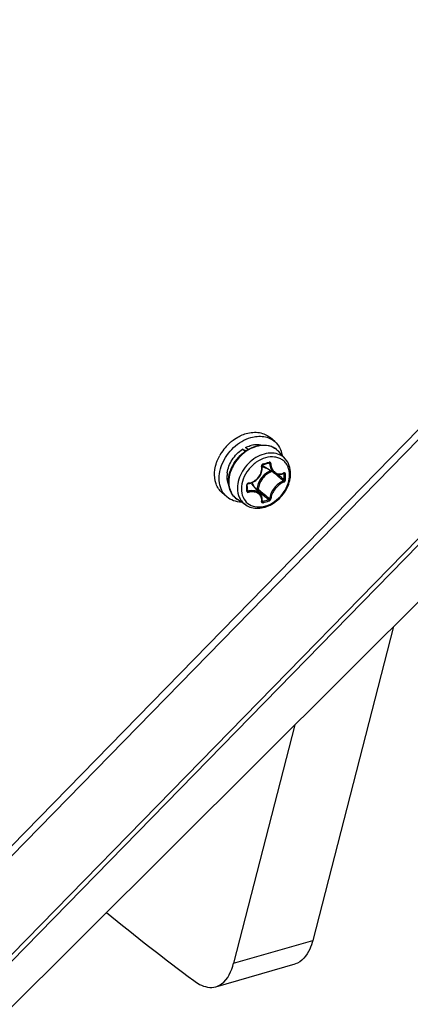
# Model space of a CAD drawing. Header units: millimetres. Extents: x 0 to 420, y 0 to 297.
# Tile 407 of 514: x 392.74 to 397.02, y 175.55 to 186.32. Entities that reach past the tile are written whole.
import ezdxf

# ---------------------------------------------------------------- set-up
doc = ezdxf.new("R2010")
doc.units = ezdxf.units.MM
doc.header["$LTSCALE"] = 23.1
doc.layers.get('0').update_dxf_attribs({"linetype": 'CONTINUOUS'})

msp = doc.modelspace()

# ---------------------------------------------------------------- linework, layer by layer
at = {"color": 7, "linetype": 'Continuous'}
for p, q in [((375.5799, 159.7947), (401.045, 185.8702)), ((395.5335, 181.7034), (395.4835, 181.7467)), ((395.1827, 181.6195), (395.2217, 181.6035)), ((395.2103, 181.5957), (395.1827, 181.6195)), ((395.2408, 181.6155), (395.2147, 181.6381)), ((395.6506, 181.5122), (395.5788, 181.5932)), ((395.4662, 181.4696), (395.4779, 181.4633)), ((395.4705, 181.471), (395.4698, 181.4706)), ((395.5309, 181.3574), (395.4057, 181.435)), ((395.524, 181.3617), (395.5301, 181.3565)), ((395.5658, 181.3446), (395.5799, 181.3327)), ((395.629, 181.3549), (395.6358, 181.3513)), ((395.2338, 181.2228), (395.2337, 181.2331)), ((395.2339, 181.2097), (395.2338, 181.2228)), ((395.3757, 181.1301), (395.2813, 181.2425)), ((395.0097, 181.0987), (394.9597, 181.142)), ((395.2337, 181.1667), (395.2338, 181.1766)), ((395.2338, 181.1766), (395.2339, 181.1894)), ((395.2338, 181.1741), (395.2435, 181.1611)), ((395.2339, 181.1996), (395.2339, 181.2097)), ((395.2339, 181.1894), (395.2339, 181.1996)), ((395.3406, 181.1834), (395.3328, 181.1811)), ((395.3451, 181.1709), (395.3421, 181.17)), ((395.2158, 181.01), (395.1253, 181.0695)), ((395.3947, 181.0503), (395.3947, 181.0509)), ((395.3947, 181.0499), (395.3947, 181.0503)), ((395.3956, 181.0569), (395.4013, 181.0491)), ((396.8311, 179.6792), (395.949, 176.2451)), ((395.7533, 178.6046), (395.0829, 175.9951)), ((395.0829, 175.9951), (395.949, 176.2451)), ((394.8904, 175.7374), (395.7565, 175.9874))]:
    msp.add_line(p, q, dxfattribs=at)
at = {"color": 3, "linetype": 'Continuous'}
for p, q in [((401.1269, 185.8483), (375.6592, 159.7542)), ((374.3517, 157.3438), (400.9898, 184.6235)), ((400.9545, 184.5149), (374.3857, 157.3061)), ((374.3867, 157.3027), (398.3765, 181.2204)), ((374.3867, 157.3022), (398.3739, 181.2173))]:
    msp.add_line(p, q, dxfattribs=at)
at = {"color": 7, "linetype": 'Continuous'}
for points in [[(395.2448, 181.2444), (395.2568, 181.2463), (395.2718, 181.25), (395.2865, 181.2551), (395.3007, 181.2616), (395.3142, 181.2692), (395.3271, 181.2781), (395.3392, 181.2881), (395.3503, 181.2991), (395.3604, 181.311), (395.3694, 181.3237), (395.3772, 181.3372), (395.3838, 181.3512), (395.3891, 181.3657), (395.393, 181.3805), (395.3955, 181.3956), (395.3965, 181.4108), (395.3962, 181.4259), (395.3947, 181.4386)], [(395.3947, 181.4386), (395.3947, 181.4401), (395.3949, 181.4417), (395.3953, 181.4433), (395.396, 181.4448), (395.3968, 181.4463), (395.3978, 181.4477), (395.3989, 181.4489), (395.4002, 181.4499), (395.4015, 181.4507), (395.4028, 181.4513), (395.4033, 181.4515)], [(395.4033, 181.4515), (395.4125, 181.454), (395.4247, 181.4574), (395.4367, 181.4608), (395.4487, 181.4643), (395.4607, 181.4679), (395.4698, 181.4706)], [(395.4698, 181.4706), (395.4703, 181.4708), (395.4714, 181.4709), (395.4723, 181.4709), (395.4731, 181.4706), (395.4734, 181.4705)], [(395.5308, 181.3574), (395.5375, 181.3537), (395.5471, 181.3494), (395.5572, 181.3462), (395.5677, 181.3442), (395.5785, 181.3434), (395.5895, 181.3438), (395.6007, 181.3454), (395.6119, 181.3482), (395.6231, 181.3522), (395.6318, 181.3561)], [(395.6318, 181.3561), (395.6326, 181.3564), (395.6331, 181.3566), (395.6334, 181.3566)], [(395.2337, 181.2331), (395.2338, 181.2344), (395.2342, 181.236), (395.2349, 181.2376), (395.236, 181.2392), (395.2373, 181.2406), (395.2388, 181.2419), (395.2404, 181.2429), (395.2421, 181.2437), (395.2439, 181.2442), (395.2448, 181.2444)], [(395.2344, 181.1644), (395.234, 181.1649), (395.2338, 181.1656), (395.2337, 181.1664), (395.2337, 181.1667)], [(395.3947, 181.0509), (395.396, 181.0597), (395.3966, 181.0712), (395.3959, 181.0824), (395.3941, 181.0933), (395.391, 181.1036), (395.3867, 181.1135), (395.3813, 181.1226), (395.3757, 181.1301)]]:
    msp.add_lwpolyline(points, dxfattribs=at)
for centre, radius, start, end in [((395.393, 181.2958), 0.5268, 133.23466, 151.14273), ((395.3904, 181.2994), 0.5225, 129.69427, 133.29593), ((395.3486, 181.3957), 0.2761, 99.13236, 105.26751), ((395.4319, 181.4631), 0.1962, 50.21099, 52.55698), ((395.4321, 181.4634), 0.1958, 47.22734, 50.21044), ((395.4314, 181.4627), 0.1969, 41.53016, 47.2187), ((395.4603, 181.5231), 0.1036, 231.02796, 232.4183), ((395.4608, 181.5238), 0.1045, 232.42719, 238.20278), ((394.8574, 183.4815), 2.0958, 285.1573, 287.05436), ((395.2881, 181.3256), 0.2763, 172.94311, 179.02067), ((386.4278, 170.6169), 14.078, 49.48381, 49.71745), ((386.9697, 171.1363), 13.3455, 49.50625, 49.82093), ((395.5767, 181.4765), 0.1281, 294.56944, 296.3793), ((394.0914, 181.3179), 1.5447, 0.00466, 1.24001), ((394.0933, 181.3171), 1.5576, 0.00435, 1.23968), ((392.9699, 181.1948), 2.2571, 0.00371, 0.85699), ((395.2498, 181.2278), 0.0224, 97.07501, 105.67199), ((395.2012, 181.1753), 0.1045, 40.01139, 46.15737), ((387.4794, 171.8461), 12.4604, 49.15596, 49.48764), ((394.1597, 181.3179), 1.4765, 358.73166, 0.00478), ((394.1621, 181.3171), 1.4888, 358.73194, 0.00505), ((393.0822, 181.1948), 2.1448, 359.12081, 0.00362), ((395.2309, 181.1668), 0.00278, 350.98932, 359.09365), ((404.4611, 191.8922), 14.0729, 229.62633, 229.94629), ((403.9442, 191.3799), 13.3342, 229.8909, 230.24479), ((403.0534, 190.2172), 11.8849, 229.94478, 230.3357), ((402.6742, 189.8527), 11.348, 230.24369, 230.64376), ((395.3973, 181.0522), 0.00339, 216.40821, 219.64724), ((395.0189, 182.4975), 1.498, 284.78581, 287.41773), ((395.0183, 182.5009), 1.5163, 284.78809, 287.41019), ((412.2406, 199.3191), 29.3676, 230.83677, 233.1964)]:
    msp.add_arc(centre, radius, start, end, dxfattribs=at)
for points, knots in [([(378.9757, 181.8709), (381.3571, 184.074), (385.6919, 188.9116), (389.8774, 195.8119), (392.3241, 201.6351), (394.0782, 207.3942), (394.6905, 211.8509), (394.7189, 214.7681)], [0, 0, 0, 0, 0.2602183, 0.5175935, 0.6433052, 0.7660004, 1, 1, 1, 1]), ([(376.3864, 178.6276), (378.9724, 180.6185), (382.5671, 184.0162), (386.6173, 189.1506), (389.2512, 193.2623), (391.4281, 197.557), (393.6377, 203.3356), (394.5758, 207.869), (394.804, 210.8639)], [0, 0, 0, 0, 0.2567127, 0.3857475, 0.5138577, 0.6401316, 0.7637448, 1, 1, 1, 1]), ([(395.384, 210.3616), (395.1558, 207.3667), (394.2177, 202.8333), (392.0081, 197.0548), (389.8312, 192.76), (387.1973, 188.6483), (383.1471, 183.5139), (379.5524, 180.1162), (376.9664, 178.1253)], [0, 0, 0, 0, 0.2362552, 0.3598684, 0.4861423, 0.6142525, 0.7432873, 1, 1, 1, 1]), ([(395.1457, 181.7604), (395.1519, 181.7636), (395.1764, 181.7755), (395.2021, 181.7851), (395.2216, 181.7908)], [0, 0, 0, 0, 0.2549987, 1, 1, 1, 1]), ([(395.2216, 181.7908), (395.2678, 181.8041), (395.341, 181.8112), (395.4298, 181.7847), (395.4672, 181.7608), (395.4835, 181.7467)], [0, 0, 0, 0, 0.5240891, 0.7659651, 1, 1, 1, 1]), ([(395.2716, 181.7474), (395.3178, 181.7608), (395.391, 181.7679), (395.4798, 181.7414), (395.5172, 181.7175), (395.5335, 181.7034)], [0, 0, 0, 0, 0.5240891, 0.7659651, 1, 1, 1, 1]), ([(395.0097, 181.0987), (394.988, 181.1175), (394.9507, 181.1653), (394.9234, 181.2548), (394.9246, 181.3547), (394.9533, 181.4573), (395.007, 181.5553), (395.1037, 181.6672), (395.2022, 181.7274), (395.2716, 181.7474)], [0, 0, 0, 0, 0.1043962, 0.214712, 0.3343273, 0.4633026, 0.598992, 0.7371022, 1, 1, 1, 1]), ([(395.0567, 181.7014), (395.0637, 181.7072), (395.0917, 181.7292), (395.122, 181.7483), (395.1457, 181.7604)], [0, 0, 0, 0, 0.2538542, 1, 1, 1, 1]), ([(395.2147, 181.6381), (395.2196, 181.6407), (395.2394, 181.6502), (395.2601, 181.6578), (395.2759, 181.6621)], [0, 0, 0, 0, 0.2552422, 1, 1, 1, 1]), ([(395.2407, 181.6155), (395.2491, 181.6204), (395.2824, 181.6384), (395.3184, 181.6514), (395.3458, 181.6576)], [0, 0, 0, 0, 0.2571323, 1, 1, 1, 1]), ([(395.3519, 181.6548), (395.3428, 181.6527), (395.3057, 181.6427), (395.2703, 181.6265), (395.2452, 181.6117)], [0, 0, 0, 0, 0.2422437, 1, 1, 1, 1]), ([(395.3048, 181.6683), (395.3128, 181.6696), (395.3437, 181.6731), (395.3754, 181.6705), (395.3976, 181.6646)], [0, 0, 0, 0, 0.2609042, 1, 1, 1, 1]), ([(395.3458, 181.6576), (395.3678, 181.6625), (395.4117, 181.6676), (395.4761, 181.6593), (395.5338, 181.6348), (395.5654, 181.6083), (395.5788, 181.5932)], [0, 0, 0, 0, 0.2662941, 0.5187749, 0.7613087, 1, 1, 1, 1]), ([(395.5512, 181.6189), (395.5382, 181.6289), (395.5091, 181.6458), (395.4421, 181.6655), (395.3872, 181.6627), (395.3519, 181.6548)], [0, 0, 0, 0, 0.2356681, 0.4787302, 1, 1, 1, 1]), ([(395.5335, 181.7034), (395.5546, 181.6851), (395.5911, 181.6388), (395.6089, 181.583), (395.6137, 181.5539)], [0, 0, 0, 0, 0.4868108, 1, 1, 1, 1]), ([(394.8975, 181.4731), (394.8997, 181.4796), (394.9094, 181.506), (394.9214, 181.5315), (394.9316, 181.5501)], [0, 0, 0, 0, 0.2466558, 1, 1, 1, 1]), ([(395.0139, 181.3595), (395.0202, 181.4108), (395.0609, 181.5127), (395.1375, 181.59), (395.1827, 181.6195)], [0, 0, 0, 0, 0.489346, 1, 1, 1, 1]), ([(395.0274, 181.267), (395.0274, 181.3355), (395.0631, 181.4415), (395.1514, 181.5521), (395.2096, 181.5973), (395.2407, 181.6155)], [0, 0, 0, 0, 0.4849935, 0.7442061, 1, 1, 1, 1]), ([(395.2452, 181.6117), (395.2139, 181.5932), (395.1555, 181.5474), (395.067, 181.4362), (395.031, 181.3298), (395.031, 181.2613)], [0, 0, 0, 0, 0.2564494, 0.516507, 1, 1, 1, 1]), ([(395.6506, 181.5122), (395.6332, 181.5318), (395.5882, 181.5648), (395.5042, 181.5832), (395.413, 181.5708), (395.3232, 181.5303), (395.2425, 181.4658), (395.1591, 181.3597), (395.1254, 181.2589), (395.1254, 181.1939)], [0, 0, 0, 0, 0.1046456, 0.2144563, 0.334319, 0.4646472, 0.602133, 0.7413363, 1, 1, 1, 1]), ([(394.8764, 181.3733), (394.877, 181.3816), (394.8809, 181.4154), (394.8892, 181.4487), (394.8975, 181.4731)], [0, 0, 0, 0, 0.2436922, 1, 1, 1, 1]), ([(395.6953, 181.3381), (395.6953, 181.3705), (395.6862, 181.4192), (395.6527, 181.4726), (395.6192, 181.5038), (395.5785, 181.5253), (395.5152, 181.5405), (395.4264, 181.5305), (395.3262, 181.4798), (395.2416, 181.3984), (395.1842, 181.2976), (395.1687, 181.2222), (395.1687, 181.1861)], [0, 0, 0, 0, 0.1160607, 0.1705313, 0.2240165, 0.2780772, 0.3341495, 0.4551614, 0.5892547, 0.7306756, 0.8703728, 1, 1, 1, 1]), ([(395.4053, 181.4586), (395.4003, 181.4572), (395.3912, 181.4499), (395.3886, 181.4387), (395.3894, 181.4334)], [0, 0, 0, 0, 0.4975018, 1, 1, 1, 1]), ([(395.4053, 181.4586), (395.4055, 181.457), (395.4057, 181.4545), (395.4043, 181.4517), (395.4033, 181.4515)], [0, 0, 0, 0, 0.6274613, 1, 1, 1, 1]), ([(395.472, 181.4778), (395.4721, 181.4771), (395.4722, 181.4748), (395.4718, 181.472), (395.4705, 181.471)], [0, 0, 0, 0, 0.3178214, 1, 1, 1, 1]), ([(395.4914, 181.4629), (395.4911, 181.4676), (395.488, 181.4752), (395.479, 181.4789), (395.4743, 181.4785), (395.472, 181.4778)], [0, 0, 0, 0, 0.5062739, 0.7476301, 1, 1, 1, 1]), ([(395.478, 181.4633), (395.4779, 181.4641), (395.4773, 181.4669), (395.4753, 181.4695), (395.4734, 181.4705)], [0, 0, 0, 0, 0.2647396, 1, 1, 1, 1]), ([(395.4779, 181.4633), (395.4789, 181.4417), (395.4857, 181.4096), (395.5082, 181.3751), (395.5229, 181.3623), (395.5308, 181.3574)], [0, 0, 0, 0, 0.5308597, 0.7721202, 1, 1, 1, 1]), ([(395.4913, 181.4631), (395.489, 181.4625), (395.4845, 181.4621), (395.4799, 181.4625), (395.478, 181.4633)], [0, 0, 0, 0, 0.5357866, 1, 1, 1, 1]), ([(395.4914, 181.4629), (395.4923, 181.4436), (395.4997, 181.4072), (395.5272, 181.37), (395.5566, 181.354), (395.5891, 181.3472), (395.6147, 181.3529), (395.63, 181.3599)], [0, 0, 0, 0, 0.2788314, 0.5245449, 0.6404177, 0.7560754, 1, 1, 1, 1]), ([(395.7072, 181.3523), (395.7072, 181.3818), (395.6985, 181.4398), (395.6692, 181.4912), (395.6506, 181.5122)], [0, 0, 0, 0, 0.5121723, 1, 1, 1, 1]), ([(394.9597, 181.142), (394.9446, 181.155), (394.9175, 181.1859), (394.8794, 181.2622), (394.8728, 181.3293), (394.8764, 181.3733)], [0, 0, 0, 0, 0.2357301, 0.4783379, 1, 1, 1, 1]), ([(395.2471, 181.2501), (395.2681, 181.2526), (395.3101, 181.267), (395.3599, 181.3106), (395.3897, 181.3692), (395.3926, 181.4129), (395.3894, 181.4334)], [0, 0, 0, 0, 0.248621, 0.5039092, 0.7568649, 1, 1, 1, 1]), ([(395.4871, 181.3846), (395.4468, 181.3676), (395.3769, 181.3103), (395.3425, 181.2256), (395.3406, 181.1834)], [0, 0, 0, 0, 0.5082968, 1, 1, 1, 1]), ([(395.5013, 181.3758), (395.461, 181.3612), (395.3905, 181.3064), (395.3556, 181.2233), (395.3537, 181.1816)], [0, 0, 0, 0, 0.5065375, 1, 1, 1, 1]), ([(395.3894, 181.4336), (395.3908, 181.4341), (395.393, 181.4349), (395.3949, 181.4371), (395.3948, 181.4379)], [0, 0, 0, 0, 0.6366992, 1, 1, 1, 1]), ([(395.3955, 181.4308), (395.3987, 181.4288), (395.4119, 181.4215), (395.4266, 181.4169), (395.4379, 181.4149)], [0, 0, 0, 0, 0.2456572, 1, 1, 1, 1]), ([(395.6338, 181.3617), (395.6339, 181.3611), (395.6339, 181.3591), (395.633, 181.3567), (395.6318, 181.3561)], [0, 0, 0, 0, 0.3119883, 1, 1, 1, 1]), ([(395.6358, 181.3513), (395.6358, 181.3519), (395.6357, 181.3539), (395.6347, 181.356), (395.6334, 181.3567)], [0, 0, 0, 0, 0.2993483, 1, 1, 1, 1]), ([(395.6505, 181.3508), (395.6504, 181.3549), (395.648, 181.3618), (395.6396, 181.3639), (395.6356, 181.3626), (395.6337, 181.3617)], [0, 0, 0, 0, 0.5010646, 0.7338997, 1, 1, 1, 1]), ([(395.6505, 181.3508), (395.6481, 181.3498), (395.643, 181.3491), (395.6378, 181.35), (395.6358, 181.3513)], [0, 0, 0, 0, 0.5192529, 1, 1, 1, 1]), ([(395.6922, 181.2966), (395.6927, 181.3001), (395.6945, 181.3138), (395.6953, 181.3278), (395.6953, 181.3381)], [0, 0, 0, 0, 0.2541296, 1, 1, 1, 1]), ([(395.6982, 181.2779), (395.6997, 181.2841), (395.7048, 181.3086), (395.7072, 181.3337), (395.7072, 181.3523)], [0, 0, 0, 0, 0.2548966, 1, 1, 1, 1]), ([(395.0286, 181.239), (395.0257, 181.2459), (395.0152, 181.2752), (395.0114, 181.3067), (395.0118, 181.3303)], [0, 0, 0, 0, 0.2409599, 1, 1, 1, 1]), ([(395.1253, 181.0695), (395.1099, 181.0796), (395.0816, 181.1043), (395.0392, 181.1685), (395.0274, 181.2279), (395.0274, 181.267)], [0, 0, 0, 0, 0.2414081, 0.4858196, 1, 1, 1, 1]), ([(395.031, 181.2613), (395.031, 181.223), (395.0422, 181.1652), (395.0833, 181.103), (395.1105, 181.0792), (395.1253, 181.0695)], [0, 0, 0, 0, 0.5179815, 0.7609117, 1, 1, 1, 1]), ([(395.1687, 181.1861), (395.1687, 181.1552), (395.1792, 181.0948), (395.2342, 181.0213), (395.3189, 180.9846), (395.4164, 180.9887), (395.5136, 181.029), (395.5993, 181.0995), (395.6633, 181.1908), (395.6869, 181.2614), (395.6922, 181.2966)], [0, 0, 0, 0, 0.1166202, 0.2242293, 0.3328266, 0.4517201, 0.5834858, 0.7240416, 0.8656126, 1, 1, 1, 1]), ([(395.2158, 181.01), (395.2352, 180.9972), (395.2797, 180.9779), (395.3533, 180.9708), (395.4294, 180.9843), (395.529, 181.028), (395.6346, 181.122), (395.6855, 181.2244), (395.6982, 181.2779)], [0, 0, 0, 0, 0.1107376, 0.2256011, 0.3464976, 0.4737233, 0.7388621, 1, 1, 1, 1]), ([(395.2438, 181.2494), (395.2391, 181.2481), (395.2306, 181.2426), (395.2268, 181.2331), (395.2268, 181.2285)], [0, 0, 0, 0, 0.5153786, 1, 1, 1, 1]), ([(395.2268, 181.2285), (395.2278, 181.2287), (395.2304, 181.2293), (395.2337, 181.2313), (395.2337, 181.2331)], [0, 0, 0, 0, 0.3377984, 1, 1, 1, 1]), ([(395.2469, 181.25), (395.2468, 181.2487), (395.2467, 181.2467), (395.2455, 181.2445), (395.2448, 181.2444)], [0, 0, 0, 0, 0.6537062, 1, 1, 1, 1]), ([(395.3058, 181.2134), (395.3045, 181.2172), (395.2991, 181.2318), (395.2908, 181.2453), (395.2833, 181.2541)], [0, 0, 0, 0, 0.2564861, 1, 1, 1, 1]), ([(395.6285, 181.2723), (395.6091, 181.2653), (395.571, 181.2428), (395.5242, 181.1955), (395.4904, 181.1394), (395.479, 181.0978), (395.4779, 181.0783)], [0, 0, 0, 0, 0.2405037, 0.5080106, 0.7710472, 1, 1, 1, 1]), ([(395.6337, 181.2597), (395.6155, 181.2529), (395.5797, 181.2314), (395.5356, 181.1867), (395.5036, 181.1338), (395.4925, 181.0947), (395.4914, 181.0763)], [0, 0, 0, 0, 0.2401912, 0.5081306, 0.7715368, 1, 1, 1, 1]), ([(395.6285, 181.2723), (395.6296, 181.2728), (395.6337, 181.2759), (395.6359, 181.2813), (395.6358, 181.2852)], [0, 0, 0, 0, 0.2292298, 1, 1, 1, 1]), ([(395.6338, 181.2597), (395.6341, 181.2633), (395.6326, 181.2682), (395.6294, 181.2716), (395.6285, 181.2723)], [0, 0, 0, 0, 0.7650626, 1, 1, 1, 1]), ([(395.6337, 181.2597), (395.6359, 181.2605), (395.6447, 181.2659), (395.6504, 181.2764), (395.6505, 181.2842)], [0, 0, 0, 0, 0.2368196, 1, 1, 1, 1]), ([(395.6505, 181.2842), (395.6482, 181.2831), (395.643, 181.2825), (395.6378, 181.2838), (395.6358, 181.2852)], [0, 0, 0, 0, 0.5145889, 1, 1, 1, 1]), ([(395.1254, 181.1939), (395.1254, 181.1572), (395.1361, 181.1018), (395.1755, 181.0421), (395.2016, 181.0194), (395.2158, 181.01)], [0, 0, 0, 0, 0.517891, 0.7608542, 1, 1, 1, 1]), ([(395.2268, 181.1619), (395.2277, 181.162), (395.2303, 181.1626), (395.2334, 181.1645), (395.2337, 181.1663)], [0, 0, 0, 0, 0.320164, 1, 1, 1, 1]), ([(395.2268, 181.1619), (395.2268, 181.1596), (395.2278, 181.155), (395.2342, 181.1477), (395.2424, 181.147), (395.2471, 181.1481)], [0, 0, 0, 0, 0.2427964, 0.4809595, 1, 1, 1, 1]), ([(395.2344, 181.1644), (395.2353, 181.1631), (395.2382, 181.161), (395.2418, 181.1608), (395.2435, 181.1611)], [0, 0, 0, 0, 0.4812439, 1, 1, 1, 1]), ([(395.3757, 181.1301), (395.3689, 181.1381), (395.3516, 181.1522), (395.3192, 181.1643), (395.282, 181.1676), (395.2564, 181.1641), (395.2435, 181.1611)], [0, 0, 0, 0, 0.2209913, 0.4594984, 0.7198422, 1, 1, 1, 1]), ([(395.2469, 181.148), (395.2468, 181.1504), (395.246, 181.1549), (395.2445, 181.1593), (395.2435, 181.1611)], [0, 0, 0, 0, 0.5258085, 1, 1, 1, 1]), ([(395.3894, 181.0468), (395.3923, 181.0629), (395.391, 181.0886), (395.375, 181.1169), (395.3503, 181.1402), (395.3051, 181.1555), (395.2667, 181.1524), (395.2471, 181.1481)], [0, 0, 0, 0, 0.2330334, 0.3453824, 0.4604388, 0.7117048, 1, 1, 1, 1]), ([(395.3406, 181.1834), (395.3429, 181.1839), (395.3475, 181.184), (395.352, 181.1828), (395.3537, 181.1816)], [0, 0, 0, 0, 0.5267603, 1, 1, 1, 1]), ([(395.3406, 181.1834), (395.3406, 181.1811), (395.3416, 181.1766), (395.3436, 181.1725), (395.3451, 181.1709)], [0, 0, 0, 0, 0.5220549, 1, 1, 1, 1]), ([(395.3451, 181.1709), (395.3484, 181.1722), (395.3521, 181.176), (395.3536, 181.1805), (395.3537, 181.1816)], [0, 0, 0, 0, 0.759447, 1, 1, 1, 1]), ([(395.1688, 181.0406), (395.1394, 181.0412), (395.0817, 181.0509), (395.0308, 181.0804), (395.0097, 181.0987)], [0, 0, 0, 0, 0.5131489, 1, 1, 1, 1]), ([(395.3894, 181.0468), (395.389, 181.0449), (395.389, 181.0408), (395.394, 181.0338), (395.4013, 181.0338), (395.4053, 181.0349)], [0, 0, 0, 0, 0.2508036, 0.4766386, 1, 1, 1, 1]), ([(395.3894, 181.0467), (395.3901, 181.0468), (395.3923, 181.0474), (395.3944, 181.0493), (395.3947, 181.0509)], [0, 0, 0, 0, 0.3022678, 1, 1, 1, 1]), ([(395.3963, 181.0489), (395.3967, 181.0488), (395.3983, 181.0484), (395.4, 181.0487), (395.4013, 181.0491)], [0, 0, 0, 0, 0.2180715, 1, 1, 1, 1]), ([(395.4053, 181.0349), (395.4057, 181.0374), (395.4049, 181.0425), (395.4029, 181.0473), (395.4013, 181.0491)], [0, 0, 0, 0, 0.5092928, 1, 1, 1, 1]), ([(395.4674, 181.0682), (395.4687, 181.0685), (395.4732, 181.0704), (395.4775, 181.0746), (395.478, 181.0783)], [0, 0, 0, 0, 0.2675153, 1, 1, 1, 1]), ([(395.472, 181.0541), (395.4724, 181.0566), (395.4714, 181.0618), (395.4691, 181.0664), (395.4674, 181.0682)], [0, 0, 0, 0, 0.5054263, 1, 1, 1, 1]), ([(395.472, 181.0541), (395.4745, 181.0549), (395.4835, 181.0594), (395.4909, 181.0688), (395.4914, 181.0763)], [0, 0, 0, 0, 0.2596362, 1, 1, 1, 1]), ([(395.4913, 181.0761), (395.488, 181.0749), (395.4827, 181.0751), (395.4787, 181.0775), (395.478, 181.0783)], [0, 0, 0, 0, 0.7666412, 1, 1, 1, 1]), ([(395.949, 176.2451), (395.9405, 176.2123), (395.9082, 176.1095), (395.8291, 176.0083), (395.7563, 175.9874)], [0, 0, 0, 0, 0.3090464, 1, 1, 1, 1]), ([(394.8903, 175.7374), (394.9125, 175.7438), (395.0133, 175.7956), (395.0612, 175.9106), (395.0829, 175.9951)], [0, 0, 0, 0, 0.2098031, 1, 1, 1, 1]), ([(394.6472, 175.8046), (394.6675, 175.7895), (394.7382, 175.7427), (394.8323, 175.7207), (394.8903, 175.7374)], [0, 0, 0, 0, 0.2959572, 1, 1, 1, 1])]:
    msp.add_open_spline(points, degree=3, knots=knots, dxfattribs=at)
msp.add_open_spline([(395.3947, 181.05), (395.3951, 181.0495), (395.3957, 181.0491), (395.3963, 181.0489)], degree=3, dxfattribs=at)

doc.saveas('drawing.dxf')
